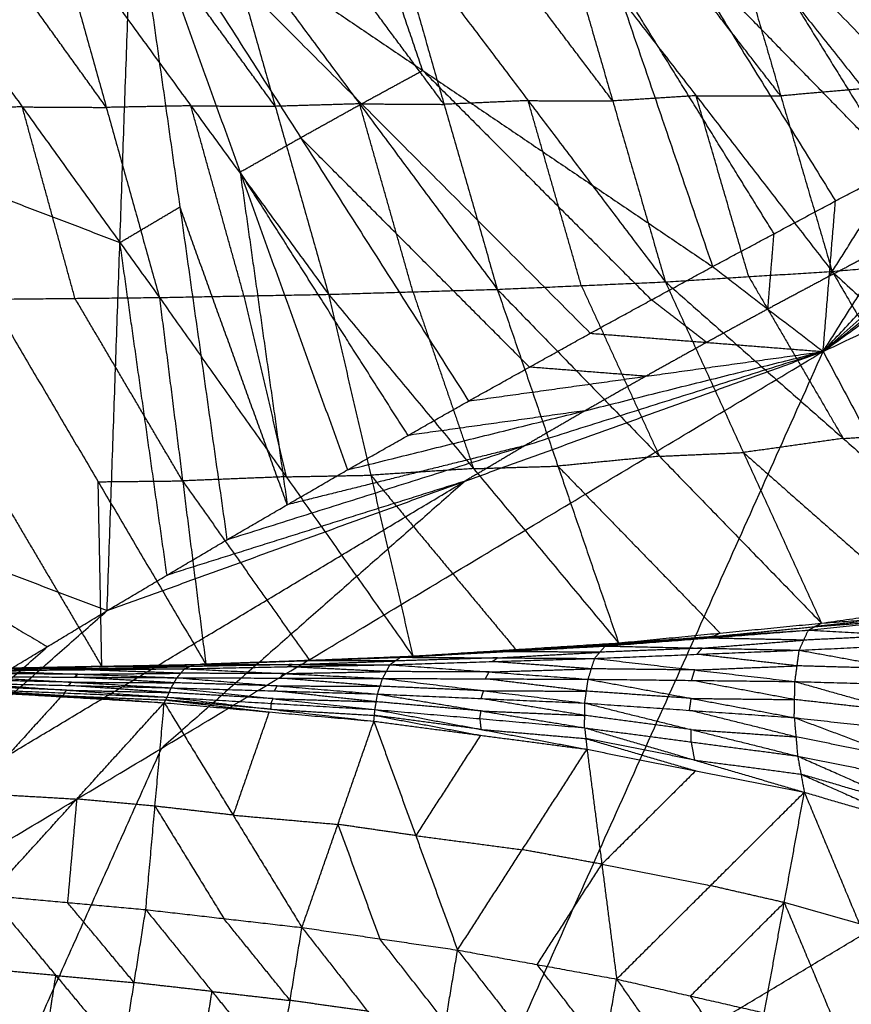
# Model space of a CAD drawing. Header units: millimetres. Extents: x -106 to 110, y -96 to 120.
# Tile 395 of 656: x -50.4 to -45.12, y 95.95 to 102.21. Entities that reach past the tile are written whole.
import ezdxf

# ---------------------------------------------------------------- set-up
doc = ezdxf.new("R2010")
doc.units = ezdxf.units.MM
doc.header["$MEASUREMENT"] = 0
doc.layers.add('Default', color=7, linetype='Continuous', true_color=0x000000)

msp = doc.modelspace()

# ---------------------------------------------------------------- linework, layer by layer
at = {"layer": 'Default'}
for points in [[(-47.2765, 104.3823, 13.9675), (-46.637, 102.5107, 13.1959), (-45.9974, 100.6391, 12.4242)], [(-47.2765, 104.3823, 13.9675), (-46.2463, 102.7191, 13.1959), (-45.2162, 101.0559, 12.4242)], [(-47.2765, 104.3823, 13.9675), (-45.8539, 102.9241, 13.1959), (-44.4313, 101.4658, 12.4242)], [(-47.2765, 104.3823, 13.9675), (-45.4597, 103.1256, 13.1959), (-43.6429, 101.8688, 12.4242)], [(-45.2947, 100.0992, 12.0172), (-40.8615, 102.196, 12.0172), (-36.4282, 104.2928, 12.0172)], [(-47.8406, 101.8852, 13.2065), (-48.1604, 102.821, 13.5924), (-48.4802, 103.7569, 13.9782)], [(-54.9586, 101.3142, 13.8995), (-52.3212, 102.2228, 13.9442), (-49.6838, 103.1314, 13.9888)], [(-54.1772, 100.0998, 13.9099), (-51.9305, 101.6156, 13.9494), (-49.6838, 103.1314, 13.9888)], [(-54.1772, 100.0998, 13.9099), (-51.9305, 101.6156, 13.9494), (-49.6838, 103.1314, 13.9888)], [(-49.847, 98.453, 12.4242), (-49.7654, 100.7922, 13.2065), (-49.6838, 103.1314, 13.9888)], [(-49.6838, 103.1314, 13.9888), (-49.3843, 101.0175, 13.2065), (-49.0848, 98.9037, 12.4242)], [(-49.6838, 103.1314, 13.9888), (-49.0013, 101.2395, 13.2065), (-48.3187, 99.3477, 12.4242)], [(-49.6838, 103.1314, 13.9888), (-48.6163, 101.4582, 13.2065), (-47.5487, 99.7849, 12.4242)], [(-49.6838, 103.1314, 13.9888), (-48.2294, 101.6734, 13.2065), (-46.775, 100.2154, 12.4242)], [(-49.6838, 103.1314, 13.9888), (-47.8406, 101.8852, 13.2065), (-45.9974, 100.6391, 12.4242)], [(-45.4597, 103.1256, 13.1959), (-44.7484, 102.3964, 12.8101), (-44.0371, 101.6673, 12.4242)], [(-45.2947, 100.0992, 12.0172), (-43.2757, 101.5676, 12.2207), (-41.2567, 103.036, 12.4242)], [(-45.8539, 102.9241, 13.1959), (-45.3388, 102.0924, 12.8101), (-44.8238, 101.2608, 12.4242)], [(-51.2577, 102.8637, 9.4872), (-50.3859, 101.6532, 9.2508), (-49.5142, 100.4426, 9.0143)], [(-49.8518, 101.6502, 9.1086), (-50.2876, 102.2554, 9.2269), (-50.7235, 102.8607, 9.3451)], [(-50.1893, 102.8577, 9.203), (-49.8518, 101.6502, 9.1086), (-49.5142, 100.4426, 9.0143)], [(-50.1893, 102.8577, 9.203), (-49.3142, 101.6602, 8.9801), (-48.439, 100.4627, 8.7571)], [(-48.7781, 101.657, 8.8481), (-49.2157, 102.2557, 8.9595), (-49.6533, 102.8545, 9.071)], [(-49.1172, 102.8512, 8.939), (-48.7781, 101.657, 8.8481), (-48.439, 100.4627, 8.7571)], [(-49.1172, 102.8512, 8.939), (-48.2416, 101.6728, 8.7316), (-47.3661, 100.4944, 8.5241)], [(-47.7043, 101.6696, 8.6111), (-48.142, 102.2588, 8.7148), (-48.5798, 102.848, 8.8185)], [(-48.0424, 102.8447, 8.6981), (-47.7043, 101.6696, 8.6111), (-47.3661, 100.4944, 8.5241)], [(-48.0424, 102.8447, 8.6981), (-47.1701, 101.6933, 8.508), (-46.2978, 100.5418, 8.318)], [(-46.6323, 101.691, 8.4002), (-47.0685, 102.2667, 8.4953), (-47.5046, 102.8424, 8.5903)], [(-46.9669, 102.8401, 8.4825), (-46.6323, 101.691, 8.4002), (-46.2978, 100.5418, 8.318)], [(-46.9669, 102.8401, 8.4825), (-46.1022, 101.7243, 8.3114), (-45.2375, 100.6084, 8.1404)], [(-45.5639, 101.7233, 8.2164), (-45.9962, 102.2812, 8.3019), (-46.4286, 102.8391, 8.3875)], [(-44.5027, 101.7706, 8.0614), (-44.9284, 102.3053, 8.1362), (-45.354, 102.8399, 8.211)], [(-45.8903, 102.8382, 8.2924), (-45.5639, 101.7233, 8.2164), (-45.2375, 100.6084, 8.1404)], [(-45.8903, 102.8382, 8.2924), (-45.0389, 101.7689, 8.1429), (-44.1875, 100.6996, 7.9934)], [(-44.8238, 101.2608, 12.4242), (-45.535, 101.99, 12.8101), (-46.2463, 102.7191, 13.1959)], [(-45.2947, 100.0992, 12.0172), (-43.6751, 101.3766, 12.2207), (-42.0555, 102.654, 12.4242)], [(-45.6068, 100.8475, 12.4242), (-46.1219, 101.6791, 12.8101), (-46.637, 102.5107, 13.1959)], [(-45.2947, 100.0992, 12.0172), (-44.0728, 101.182, 12.2207), (-42.8509, 102.2649, 12.4242)], [(-48.2294, 101.6734, 13.2065), (-48.035, 101.7793, 13.2065), (-47.8406, 101.8852, 13.2065)], [(-47.8406, 101.8852, 13.2065), (-47.1134, 101.1562, 12.8154), (-46.3862, 100.4272, 12.4242)], [(-45.2947, 100.0992, 12.0172), (-44.4688, 100.984, 12.2207), (-43.6429, 101.8688, 12.4242)], [(-46.1022, 101.7243, 8.3114), (-46.3673, 101.7076, 8.3558), (-46.6323, 101.691, 8.4002)], [(-45.7677, 100.5751, 8.2292), (-45.9349, 101.1497, 8.2703), (-46.1022, 101.7243, 8.3114)], [(-46.1022, 101.7243, 8.3114), (-45.833, 101.7238, 8.2639), (-45.5639, 101.7233, 8.2164)], [(-45.0389, 101.7689, 8.1429), (-45.3014, 101.7461, 8.1797), (-45.5639, 101.7233, 8.2164)], [(-50.3859, 101.6532, 9.2508), (-50.6544, 101.6504, 9.3203), (-50.9228, 101.6476, 9.3899)], [(-50.0511, 100.4371, 9.1534), (-50.2185, 101.0451, 9.2021), (-50.3859, 101.6532, 9.2508)], [(-50.3859, 101.6532, 9.2508), (-50.1189, 101.6517, 9.1797), (-49.8518, 101.6502, 9.1086)], [(-49.3142, 101.6602, 8.9801), (-49.583, 101.6552, 9.0443), (-49.8518, 101.6502, 9.1086)], [(-48.9766, 100.4527, 8.8857), (-49.1454, 101.0564, 8.9329), (-49.3142, 101.6602, 8.9801)], [(-49.3142, 101.6602, 8.9801), (-49.0461, 101.6586, 8.9141), (-48.7781, 101.657, 8.8481)], [(-48.2416, 101.6728, 8.7316), (-48.5099, 101.6649, 8.7898), (-48.7781, 101.657, 8.8481)], [(-48.6163, 101.4582, 13.2065), (-48.4228, 101.5658, 13.2065), (-48.2294, 101.6734, 13.2065)], [(-47.9026, 100.4786, 8.6406), (-48.0721, 101.0757, 8.6861), (-48.2416, 101.6728, 8.7316)], [(-48.2416, 101.6728, 8.7316), (-47.9729, 101.6712, 8.6713), (-47.7043, 101.6696, 8.6111)], [(-47.1701, 101.6933, 8.508), (-47.4372, 101.6814, 8.5596), (-47.7043, 101.6696, 8.6111)], [(-46.832, 100.5181, 8.4211), (-47.0011, 101.1057, 8.4645), (-47.1701, 101.6933, 8.508)], [(-47.1701, 101.6933, 8.508), (-46.9012, 101.6921, 8.4541), (-46.6323, 101.691, 8.4002)], [(-51.9305, 101.6156, 13.9494), (-50.848, 101.2039, 13.578), (-49.7654, 100.7922, 13.2065)], [(-45.2947, 100.0992, 12.0172), (-44.863, 100.7825, 12.2207), (-44.4313, 101.4658, 12.4242)], [(-45.2162, 101.0559, 12.4242), (-44.8238, 101.2608, 12.4242), (-44.4313, 101.4658, 12.4242)], [(-45.2162, 101.0559, 12.4242), (-44.8238, 101.2608, 12.4242), (-44.4313, 101.4658, 12.4242)], [(-49.0013, 101.2395, 13.2065), (-48.8088, 101.3489, 13.2065), (-48.6163, 101.4582, 13.2065)], [(-47.1619, 100.0002, 12.4242), (-47.8891, 100.7292, 12.8154), (-48.6163, 101.4582, 13.2065)], [(-47.9337, 99.5663, 12.4242), (-48.4675, 100.4029, 12.8154), (-49.0013, 101.2395, 13.2065)], [(-49.0013, 101.2395, 13.2065), (-48.8515, 100.1826, 12.8154), (-48.7018, 99.1257, 12.4242)], [(-45.2555, 100.5775, 12.2207), (-45.0396, 100.9192, 12.3225), (-44.8238, 101.2608, 12.4242)], [(-45.9974, 100.6391, 12.4242), (-45.6068, 100.8475, 12.4242), (-45.2162, 101.0559, 12.4242)], [(-45.9974, 100.6391, 12.4242), (-45.6068, 100.8475, 12.4242), (-45.2162, 101.0559, 12.4242)], [(-45.2947, 100.0992, 12.0172), (-45.2555, 100.5775, 12.2207), (-45.2162, 101.0559, 12.4242)], [(-49.7654, 100.7922, 13.2065), (-49.5749, 100.9049, 13.2065), (-49.3843, 101.0175, 13.2065)], [(-48.7018, 99.1257, 12.4242), (-49.043, 100.0716, 12.8154), (-49.3843, 101.0175, 13.2065)], [(-45.6461, 100.3691, 12.2207), (-45.6264, 100.6083, 12.3225), (-45.6068, 100.8475, 12.4242)], [(-49.4659, 98.6783, 12.4242), (-49.6157, 99.7352, 12.8154), (-49.7654, 100.7922, 13.2065)], [(-44.863, 100.7825, 12.2207), (-45.0592, 100.68, 12.2207), (-45.2555, 100.5775, 12.2207)], [(-45.2375, 100.6084, 8.1404), (-44.7125, 100.654, 8.0669), (-44.1875, 100.6996, 7.9934)], [(-46.775, 100.2154, 12.4242), (-46.3862, 100.4272, 12.4242), (-45.9974, 100.6391, 12.4242)], [(-46.775, 100.2154, 12.4242), (-46.3862, 100.4272, 12.4242), (-45.9974, 100.6391, 12.4242)], [(-46.2978, 100.5418, 8.318), (-45.7677, 100.5751, 8.2292), (-45.2375, 100.6084, 8.1404)], [(-45.9974, 100.6391, 12.4242), (-45.6461, 100.3691, 12.2207), (-45.2947, 100.0992, 12.0172)], [(-45.2375, 100.6084, 8.1404), (-44.6367, 99.5804, 8.2913), (-44.036, 98.5523, 8.4423)], [(-45.2375, 100.6084, 8.1404), (-44.2066, 99.6611, 8.2288), (-43.1756, 98.7138, 8.3171)], [(-47.3661, 100.4944, 8.5241), (-46.832, 100.5181, 8.4211), (-46.2978, 100.5418, 8.318)], [(-46.2978, 100.5418, 8.318), (-45.8015, 99.4576, 8.4897), (-45.3051, 98.3735, 8.6614)], [(-46.2978, 100.5418, 8.318), (-45.1669, 99.5471, 8.3801), (-44.036, 98.5523, 8.4423)], [(-45.7677, 100.5751, 8.2292), (-45.4673, 100.0611, 8.3047), (-45.1669, 99.5471, 8.3801)], [(-45.2555, 100.5775, 12.2207), (-45.4508, 100.4733, 12.2207), (-45.6461, 100.3691, 12.2207)], [(-49.5142, 100.4426, 9.0143), (-48.9766, 100.4527, 8.8857), (-48.439, 100.4627, 8.7571)], [(-48.439, 100.4627, 8.7571), (-47.9026, 100.4786, 8.6406), (-47.3661, 100.4944, 8.5241)], [(-48.439, 100.4627, 8.7571), (-48.1708, 99.3135, 8.9861), (-47.9027, 98.1644, 9.215)], [(-48.439, 100.4627, 8.7571), (-47.5171, 99.3554, 8.8387), (-46.5952, 98.248, 8.9204)], [(-47.9026, 100.4786, 8.6406), (-47.7098, 99.917, 8.7397), (-47.5171, 99.3554, 8.8387)], [(-47.3661, 100.4944, 8.5241), (-46.9807, 99.3712, 8.7223), (-46.5952, 98.248, 8.9204)], [(-47.3661, 100.4944, 8.5241), (-46.3356, 99.4339, 8.5927), (-45.3051, 98.3735, 8.6614)], [(-46.832, 100.5181, 8.4211), (-46.5838, 99.976, 8.5069), (-46.3356, 99.4339, 8.5927)], [(-50.5879, 100.4315, 9.2925), (-50.0511, 100.4371, 9.1534), (-49.5142, 100.4426, 9.0143)], [(-50.5879, 100.4315, 9.2925), (-49.9035, 99.2719, 9.4163), (-49.219, 98.1123, 9.54)], [(-49.3666, 99.2775, 9.2772), (-49.7088, 99.8573, 9.2153), (-50.0511, 100.4371, 9.1534)], [(-49.5142, 100.4426, 9.0143), (-49.3666, 99.2775, 9.2772), (-49.219, 98.1123, 9.54)], [(-49.5142, 100.4426, 9.0143), (-48.7084, 99.3035, 9.1146), (-47.9027, 98.1644, 9.215)], [(-48.9766, 100.4527, 8.8857), (-48.8425, 99.8781, 9.0002), (-48.7084, 99.3035, 9.1146)], [(-46.0348, 100.1573, 12.2207), (-46.2105, 100.2923, 12.3225), (-46.3862, 100.4272, 12.4242)], [(-45.6461, 100.3691, 12.2207), (-45.8405, 100.2632, 12.2207), (-46.0348, 100.1573, 12.2207)], [(-47.5487, 99.7849, 12.4242), (-47.1619, 100.0002, 12.4242), (-46.775, 100.2154, 12.4242)], [(-47.5487, 99.7849, 12.4242), (-47.1619, 100.0002, 12.4242), (-46.775, 100.2154, 12.4242)], [(-46.775, 100.2154, 12.4242), (-46.0348, 100.1573, 12.2207), (-45.2947, 100.0992, 12.0172)], [(-46.0348, 100.1573, 12.2207), (-46.2283, 100.0497, 12.2207), (-46.4217, 99.9421, 12.2207)], [(-54.1772, 100.0998, 13.9099), (-52.0121, 99.2764, 13.1671), (-49.847, 98.453, 12.4242)], [(-53.7075, 95.0568, 12.0172), (-49.5011, 97.578, 12.0172), (-45.2947, 100.0992, 12.0172)], [(-50.0287, 89.5512, 9.1165), (-47.6617, 94.8252, 10.5669), (-45.2947, 100.0992, 12.0172)], [(-49.847, 98.453, 12.4242), (-47.5709, 99.2761, 12.2207), (-45.2947, 100.0992, 12.0172)], [(-49.0848, 98.9037, 12.4242), (-47.1898, 99.5014, 12.2207), (-45.2947, 100.0992, 12.0172)], [(-48.3187, 99.3477, 12.4242), (-46.8067, 99.7235, 12.2207), (-45.2947, 100.0992, 12.0172)], [(-47.5487, 99.7849, 12.4242), (-46.4217, 99.9421, 12.2207), (-45.2947, 100.0992, 12.0172)], [(-45.2947, 100.0992, 12.0172), (-43.734, 97.1794, 10.5669), (-42.1733, 94.2595, 9.1165)], [(-46.4217, 99.9421, 12.2207), (-46.7918, 99.9711, 12.3225), (-47.1619, 100.0002, 12.4242)], [(-46.4217, 99.9421, 12.2207), (-46.6142, 99.8328, 12.2207), (-46.8067, 99.7235, 12.2207)], [(-48.3187, 99.3477, 12.4242), (-47.9337, 99.5663, 12.4242), (-47.5487, 99.7849, 12.4242)], [(-48.3187, 99.3477, 12.4242), (-47.9337, 99.5663, 12.4242), (-47.5487, 99.7849, 12.4242)], [(-46.8067, 99.7235, 12.2207), (-47.3702, 99.6449, 12.3225), (-47.9337, 99.5663, 12.4242)], [(-46.8067, 99.7235, 12.2207), (-46.9982, 99.6125, 12.2207), (-47.1898, 99.5014, 12.2207)], [(-45.1669, 99.5471, 8.3801), (-45.4842, 99.5023, 8.4349), (-45.8015, 99.4576, 8.4897)], [(-45.1669, 99.5471, 8.3801), (-44.9018, 99.5637, 8.3357), (-44.6367, 99.5804, 8.2913)], [(-47.1898, 99.5014, 12.2207), (-47.9458, 99.3136, 12.3225), (-48.7018, 99.1257, 12.4242)], [(-47.1898, 99.5014, 12.2207), (-47.3803, 99.3888, 12.2207), (-47.5709, 99.2761, 12.2207)], [(-46.3356, 99.4339, 8.5927), (-46.6581, 99.4026, 8.6575), (-46.9807, 99.3712, 8.7223)], [(-46.3356, 99.4339, 8.5927), (-46.0686, 99.4458, 8.5412), (-45.8015, 99.4576, 8.4897)], [(-45.8015, 99.4576, 8.4897), (-45.236, 98.9603, 8.5207), (-44.6706, 98.4629, 8.5518)], [(-49.0848, 98.9037, 12.4242), (-48.7018, 99.1257, 12.4242), (-48.3187, 99.3477, 12.4242)], [(-49.0848, 98.9037, 12.4242), (-48.7018, 99.1257, 12.4242), (-48.3187, 99.3477, 12.4242)], [(-47.5171, 99.3554, 8.8387), (-47.844, 99.3345, 8.9124), (-48.1708, 99.3135, 8.9861)], [(-47.5171, 99.3554, 8.8387), (-47.2489, 99.3633, 8.7805), (-46.9807, 99.3712, 8.7223)], [(-46.9807, 99.3712, 8.7223), (-46.4654, 98.841, 8.7566), (-45.9502, 98.3107, 8.7909)], [(-52.0121, 99.2764, 13.1671), (-51.1191, 98.7503, 12.7957), (-50.2261, 98.2243, 12.4242)], [(-51.7772, 96.7549, 12.2207), (-49.674, 98.0155, 12.2207), (-47.5709, 99.2761, 12.2207)], [(-49.9035, 99.2719, 9.4163), (-49.635, 99.2747, 9.3467), (-49.3666, 99.2775, 9.2772)], [(-47.5709, 99.2761, 12.2207), (-48.536, 98.4271, 12.1189), (-49.5011, 97.578, 12.0172)], [(-47.5709, 99.2761, 12.2207), (-48.5184, 98.9772, 12.3225), (-49.4659, 98.6783, 12.4242)], [(-48.7084, 99.3035, 9.1146), (-49.0375, 99.2905, 9.1959), (-49.3666, 99.2775, 9.2772)], [(-49.3666, 99.2775, 9.2772), (-48.9637, 98.7079, 9.3273), (-48.5608, 98.1383, 9.3775)], [(-48.7084, 99.3035, 9.1146), (-48.4396, 99.3085, 9.0504), (-48.1708, 99.3135, 8.9861)], [(-48.1708, 99.3135, 8.9861), (-47.7099, 98.7599, 9.0269), (-47.2489, 98.2062, 9.0677)], [(-50.5649, 99.2579, 9.5926), (-50.2227, 98.6781, 9.6545), (-49.8804, 98.0983, 9.7164)], [(-49.8804, 98.0983, 9.7164), (-49.8919, 98.6851, 9.5663), (-49.9035, 99.2719, 9.4163)], [(-49.847, 98.453, 12.4242), (-49.4659, 98.6783, 12.4242), (-49.0848, 98.9037, 12.4242)], [(-49.847, 98.453, 12.4242), (-49.4659, 98.6783, 12.4242), (-49.0848, 98.9037, 12.4242)], [(-45.3051, 98.3735, 8.6614), (-44.6706, 98.4629, 8.5518), (-44.036, 98.5523, 8.4423)], [(-45.3885, 98.3294, 8.413), (-44.7473, 98.3976, 8.2387), (-44.1061, 98.4658, 8.0644)], [(-45.3051, 98.3735, 8.6614), (-44.7056, 98.4196, 8.3629), (-44.1061, 98.4658, 8.0644)], [(-53.7075, 95.0568, 12.0172), (-51.7772, 96.7549, 12.2207), (-49.847, 98.453, 12.4242)], [(-50.6052, 97.9956, 12.4242), (-50.2261, 98.2243, 12.4242), (-49.847, 98.453, 12.4242)], [(-50.6052, 97.9956, 12.4242), (-50.2261, 98.2243, 12.4242), (-49.847, 98.453, 12.4242)], [(-44.7056, 98.4196, 8.3629), (-45.0262, 98.3855, 8.45), (-45.3468, 98.3514, 8.5372)], [(-45.3468, 98.3514, 8.5372), (-45.0471, 98.3745, 8.3879), (-44.7473, 98.3976, 8.2387)], [(-46.5952, 98.248, 8.9204), (-45.9502, 98.3107, 8.7909), (-45.3051, 98.3735, 8.6614)], [(-45.9919, 98.2887, 8.6667), (-45.6693, 98.3201, 8.6019), (-45.3468, 98.3514, 8.5372)], [(-45.3885, 98.3294, 8.413), (-45.3468, 98.3514, 8.5372), (-45.3051, 98.3735, 8.6614)], [(-46.6807, 98.228, 8.7711), (-46.0346, 98.2787, 8.5921), (-45.3885, 98.3294, 8.413)], [(-45.9919, 98.2887, 8.6667), (-46.3149, 98.2634, 8.7562), (-46.638, 98.238, 8.8458)], [(-46.638, 98.238, 8.8458), (-46.3363, 98.2583, 8.7189), (-46.0346, 98.2787, 8.5921)], [(-46.5952, 98.248, 8.9204), (-45.9919, 98.2887, 8.6667), (-45.3885, 98.3294, 8.413)], [(-45.4176, 98.2656, 8.3133), (-45.7261, 98.2722, 8.4527), (-46.0346, 98.2787, 8.5921)], [(-45.9502, 98.3107, 8.7909), (-45.971, 98.2997, 8.7288), (-45.9919, 98.2887, 8.6667)], [(-45.4467, 98.2019, 8.2135), (-45.4176, 98.2656, 8.3133), (-45.3885, 98.3294, 8.413)], [(-44.767, 98.2963, 8.0916), (-45.0923, 98.281, 8.2024), (-45.4176, 98.2656, 8.3133)], [(-45.3885, 98.3294, 8.413), (-44.767, 98.2963, 8.0916), (-44.1455, 98.2633, 7.7703)], [(-52.1563, 96.5262, 12.2207), (-51.1912, 97.3752, 12.3225), (-50.2261, 98.2243, 12.4242)], [(-47.9816, 98.1568, 9.1367), (-47.3311, 98.1924, 8.9539), (-46.6807, 98.228, 8.7711)], [(-47.9027, 98.1644, 9.215), (-47.2489, 98.2062, 9.0677), (-46.5952, 98.248, 8.9204)], [(-47.9027, 98.1644, 9.215), (-47.2917, 98.1962, 8.9931), (-46.6807, 98.228, 8.7711)], [(-47.2917, 98.1962, 8.9931), (-46.9648, 98.2171, 8.9194), (-46.638, 98.238, 8.8458)], [(-46.7474, 98.1495, 8.6435), (-46.7141, 98.1887, 8.7073), (-46.6807, 98.228, 8.7711)], [(-46.0637, 98.2149, 8.4923), (-46.3889, 98.2018, 8.5998), (-46.7141, 98.1887, 8.7073)], [(-46.6807, 98.228, 8.7711), (-46.638, 98.238, 8.8458), (-46.5952, 98.248, 8.9204)], [(-46.6807, 98.228, 8.7711), (-46.0637, 98.2149, 8.4923), (-45.4467, 98.2019, 8.2135)], [(-46.0971, 98.1757, 8.4285), (-46.0804, 98.1953, 8.4604), (-46.0637, 98.2149, 8.4923)], [(-46.0637, 98.2149, 8.4923), (-45.7406, 98.2403, 8.4028), (-45.4176, 98.2656, 8.3133)], [(-45.4467, 98.2019, 8.2135), (-44.7961, 98.2326, 7.9919), (-44.1455, 98.2633, 7.7703)], [(-49.2904, 98.1112, 9.5093), (-48.636, 98.134, 9.323), (-47.9816, 98.1568, 9.1367)], [(-49.219, 98.1123, 9.54), (-48.5608, 98.1383, 9.3775), (-47.9027, 98.1644, 9.215)], [(-49.219, 98.1123, 9.54), (-48.6003, 98.1346, 9.3384), (-47.9816, 98.1568, 9.1367)], [(-48.6003, 98.1346, 9.3384), (-48.2712, 98.1476, 9.2571), (-47.9421, 98.1606, 9.1759)], [(-48.0483, 98.1096, 9.0604), (-48.0149, 98.1332, 9.0986), (-47.9816, 98.1568, 9.1367)], [(-48.0483, 98.1096, 9.0604), (-47.3979, 98.1296, 8.8519), (-46.7474, 98.1495, 8.6435)], [(-47.3645, 98.1532, 8.8901), (-47.6897, 98.1432, 8.9943), (-48.0149, 98.1332, 9.0986)], [(-47.9816, 98.1568, 9.1367), (-47.9421, 98.1606, 9.1759), (-47.9027, 98.1644, 9.215)], [(-47.9816, 98.1568, 9.1367), (-47.3645, 98.1532, 8.8901), (-46.7474, 98.1495, 8.6435)], [(-47.2917, 98.1962, 8.9931), (-47.6169, 98.1784, 9.0845), (-47.9421, 98.1606, 9.1759)], [(-47.9421, 98.1606, 9.1759), (-47.6366, 98.1765, 9.0649), (-47.3311, 98.1924, 8.9539)], [(-47.3979, 98.1296, 8.8519), (-47.3812, 98.1414, 8.871), (-47.3645, 98.1532, 8.8901)], [(-47.3645, 98.1532, 8.8901), (-47.0393, 98.171, 8.7987), (-46.7141, 98.1887, 8.7073)], [(-46.7141, 98.1887, 8.7073), (-47.0226, 98.1906, 8.8306), (-47.3311, 98.1924, 8.9539)], [(-47.2489, 98.2062, 9.0677), (-47.2703, 98.2012, 9.0304), (-47.2917, 98.1962, 8.9931)], [(-46.7886, 98.0173, 8.5703), (-46.768, 98.0834, 8.6069), (-46.7474, 98.1495, 8.6435)], [(-46.7474, 98.1495, 8.6435), (-46.0971, 98.1757, 8.4285), (-45.4467, 98.2019, 8.2135)], [(-46.7474, 98.1495, 8.6435), (-46.1107, 98.0761, 8.37), (-45.4739, 98.0027, 8.0964)], [(-45.4603, 98.1023, 8.155), (-45.7787, 98.139, 8.2918), (-46.0971, 98.1757, 8.4285)], [(-45.4739, 98.0027, 8.0964), (-45.4603, 98.1023, 8.155), (-45.4467, 98.2019, 8.2135)], [(-45.4467, 98.2019, 8.2135), (-44.7984, 98.0837, 7.9033), (-44.15, 97.9655, 7.593)], [(-49.9791, 98.0852, 9.6787), (-50.306, 98.0821, 9.779), (-50.6329, 98.0791, 9.8794)], [(-50.604, 98.0864, 9.8894), (-49.9472, 98.0988, 9.6993), (-49.2904, 98.1112, 9.5093)], [(-50.604, 98.0864, 9.8894), (-49.9791, 98.0852, 9.6787), (-49.3542, 98.084, 9.468)], [(-50.573, 98.0853, 9.891), (-50.2601, 98.092, 9.7952), (-49.9472, 98.0988, 9.6993)], [(-49.9161, 98.0977, 9.701), (-50.2445, 98.0915, 9.796), (-50.573, 98.0853, 9.891)], [(-50.5419, 98.0842, 9.8927), (-49.8804, 98.0983, 9.7164), (-49.219, 98.1123, 9.54)], [(-50.5419, 98.0842, 9.8927), (-49.9161, 98.0977, 9.701), (-49.2904, 98.1112, 9.5093)], [(-50.008, 98.0779, 9.6686), (-49.9936, 98.0816, 9.6737), (-49.9791, 98.0852, 9.6787)], [(-49.9791, 98.0852, 9.6787), (-49.6507, 98.0914, 9.5836), (-49.3223, 98.0976, 9.4886)], [(-49.3223, 98.0976, 9.4886), (-49.6348, 98.0982, 9.594), (-49.9472, 98.0988, 9.6993)], [(-49.9161, 98.0977, 9.701), (-49.5854, 98.1047, 9.6128), (-49.2547, 98.1117, 9.5247)], [(-49.8804, 98.0983, 9.7164), (-49.8983, 98.098, 9.7087), (-49.9161, 98.0977, 9.701)], [(-49.3542, 98.084, 9.468), (-49.3223, 98.0976, 9.4886), (-49.2904, 98.1112, 9.5093)], [(-49.3542, 98.084, 9.468), (-48.7012, 98.0968, 9.2642), (-48.0483, 98.1096, 9.0604)], [(-48.6693, 98.1104, 9.2848), (-48.9958, 98.104, 9.3867), (-49.3223, 98.0976, 9.4886)], [(-49.2904, 98.1112, 9.5093), (-49.2547, 98.1117, 9.5247), (-49.219, 98.1123, 9.54)], [(-49.2904, 98.1112, 9.5093), (-48.6693, 98.1104, 9.2848), (-48.0483, 98.1096, 9.0604)], [(-48.6003, 98.1346, 9.3384), (-48.9275, 98.1231, 9.4315), (-49.2547, 98.1117, 9.5247)], [(-49.2547, 98.1117, 9.5247), (-48.9453, 98.1229, 9.4238), (-48.636, 98.134, 9.323)], [(-48.7012, 98.0968, 9.2642), (-48.6853, 98.1036, 9.2745), (-48.6693, 98.1104, 9.2848)], [(-48.0718, 98.066, 9.039), (-48.3865, 98.0814, 9.1516), (-48.7012, 98.0968, 9.2642)], [(-48.6693, 98.1104, 9.2848), (-48.3421, 98.1218, 9.1917), (-48.0149, 98.1332, 9.0986)], [(-48.0149, 98.1332, 9.0986), (-48.3255, 98.1336, 9.2108), (-48.636, 98.134, 9.323)], [(-48.5608, 98.1383, 9.3775), (-48.5806, 98.1364, 9.3579), (-48.6003, 98.1346, 9.3384)], [(-48.0954, 98.0223, 9.0176), (-48.0718, 98.066, 9.039), (-48.0483, 98.1096, 9.0604)], [(-48.0483, 98.1096, 9.0604), (-47.4184, 98.0635, 8.8153), (-46.7886, 98.0173, 8.5703)], [(-46.768, 98.0834, 8.6069), (-47.0829, 98.1065, 8.7294), (-47.3979, 98.1296, 8.8519)], [(-46.1107, 98.0761, 8.37), (-45.7855, 98.0892, 8.2625), (-45.4603, 98.1023, 8.155)], [(-44.7984, 98.0837, 7.9033), (-45.1293, 98.093, 8.0291), (-45.4603, 98.1023, 8.155)], [(-50.7077, 98.0343, 9.8592), (-50.0736, 97.9985, 9.65), (-49.4395, 97.9627, 9.4409)], [(-50.7077, 98.0343, 9.8592), (-50.0552, 98.0306, 9.6524), (-49.4027, 98.0268, 9.4455)], [(-50.0323, 98.0493, 9.6574), (-50.3585, 98.0512, 9.7608), (-50.6848, 98.0531, 9.8642)], [(-50.6618, 98.0718, 9.8693), (-50.008, 98.0779, 9.6686), (-49.3542, 98.084, 9.468)], [(-50.6618, 98.0718, 9.8693), (-50.0323, 98.0493, 9.6574), (-49.4027, 98.0268, 9.4455)], [(-50.0552, 98.0306, 9.6524), (-50.0437, 98.0399, 9.6549), (-50.0323, 98.0493, 9.6574)], [(-49.4211, 97.9948, 9.4432), (-49.7381, 98.0127, 9.5478), (-50.0552, 98.0306, 9.6524)], [(-50.0323, 98.0493, 9.6574), (-49.7054, 98.0524, 9.5571), (-49.3784, 98.0554, 9.4567)], [(-49.3784, 98.0554, 9.4567), (-49.6932, 98.0667, 9.5627), (-50.008, 98.0779, 9.6686)], [(-49.4395, 97.9627, 9.4409), (-49.4211, 97.9948, 9.4432), (-49.4027, 98.0268, 9.4455)], [(-49.4027, 98.0268, 9.4455), (-49.3784, 98.0554, 9.4567), (-49.3542, 98.084, 9.468)], [(-49.4027, 98.0268, 9.4455), (-48.7652, 97.9751, 9.225), (-48.1276, 97.9233, 9.0044)], [(-49.4027, 98.0268, 9.4455), (-48.749, 98.0246, 9.2316), (-48.0954, 98.0223, 9.0176)], [(-48.7248, 98.0532, 9.2428), (-49.0516, 98.0543, 9.3498), (-49.3784, 98.0554, 9.4567)], [(-49.3542, 98.084, 9.468), (-48.7248, 98.0532, 9.2428), (-48.0954, 98.0223, 9.0176)], [(-48.749, 98.0246, 9.2316), (-48.7369, 98.0389, 9.2372), (-48.7248, 98.0532, 9.2428)], [(-48.1115, 97.9728, 9.011), (-48.4303, 97.9987, 9.1213), (-48.749, 98.0246, 9.2316)], [(-48.7248, 98.0532, 9.2428), (-48.3983, 98.0596, 9.1409), (-48.0718, 98.066, 9.039)], [(-48.1276, 97.9233, 9.0044), (-48.1115, 97.9728, 9.011), (-48.0954, 98.0223, 9.0176)], [(-48.0954, 98.0223, 9.0176), (-47.4529, 97.9441, 8.7807), (-46.8104, 97.8658, 8.5437)], [(-48.0954, 98.0223, 9.0176), (-47.442, 98.0198, 8.7939), (-46.7886, 98.0173, 8.5703)], [(-47.4184, 98.0635, 8.8153), (-47.7451, 98.0647, 8.9272), (-48.0718, 98.066, 9.039)], [(-47.442, 98.0198, 8.7939), (-47.4302, 98.0416, 8.8046), (-47.4184, 98.0635, 8.8153)], [(-47.4184, 98.0635, 8.8153), (-47.0932, 98.0734, 8.7111), (-46.768, 98.0834, 8.6069)], [(-46.1107, 98.0761, 8.37), (-46.4393, 98.0797, 8.4884), (-46.768, 98.0834, 8.6069)], [(-46.1312, 98.01, 8.3333), (-46.121, 98.043, 8.3517), (-46.1107, 98.0761, 8.37)], [(-50.1043, 97.9479, 9.6615), (-50.4311, 97.9614, 9.7651), (-50.758, 97.9749, 9.8687)], [(-50.7442, 97.9927, 9.8597), (-50.1043, 97.9479, 9.6615), (-49.4644, 97.9031, 9.4633)], [(-50.7442, 97.9927, 9.8597), (-50.0919, 97.9777, 9.6503), (-49.4395, 97.9627, 9.4409)], [(-50.0736, 97.9985, 9.65), (-50.3998, 98.006, 9.7547), (-50.7259, 98.0135, 9.8594)], [(-50.0919, 97.9777, 9.6503), (-50.0827, 97.9881, 9.6501), (-50.0736, 97.9985, 9.65)], [(-49.4519, 97.9329, 9.4521), (-49.7719, 97.9553, 9.5512), (-50.0919, 97.9777, 9.6503)], [(-50.0736, 97.9985, 9.65), (-49.7473, 97.9967, 9.5466), (-49.4211, 97.9948, 9.4432)], [(-49.4644, 97.9031, 9.4633), (-49.4519, 97.9329, 9.4521), (-49.4395, 97.9627, 9.4409)], [(-49.4395, 97.9627, 9.4409), (-48.7918, 97.8939, 9.2372), (-48.144, 97.825, 9.0335)], [(-49.4395, 97.9627, 9.4409), (-48.7836, 97.943, 9.2226), (-48.1276, 97.9233, 9.0044)], [(-48.7652, 97.9751, 9.225), (-49.0931, 97.9849, 9.3341), (-49.4211, 97.9948, 9.4432)], [(-48.7836, 97.943, 9.2226), (-48.7744, 97.959, 9.2238), (-48.7652, 97.9751, 9.225)], [(-48.7652, 97.9751, 9.225), (-48.4383, 97.9739, 9.118), (-48.1115, 97.9728, 9.011)], [(-47.4529, 97.9441, 8.7807), (-47.7822, 97.9584, 8.8959), (-48.1115, 97.9728, 9.011)], [(-46.7995, 97.9415, 8.557), (-47.1207, 97.9807, 8.6755), (-47.442, 98.0198, 8.7939)], [(-46.8104, 97.8658, 8.5437), (-46.7995, 97.9415, 8.557), (-46.7886, 98.0173, 8.5703)], [(-46.7886, 98.0173, 8.5703), (-46.1334, 97.8954, 8.3097), (-45.4782, 97.7735, 8.0492)], [(-46.7886, 98.0173, 8.5703), (-46.1312, 98.01, 8.3333), (-45.4739, 98.0027, 8.0964)], [(-45.4761, 97.8881, 8.0728), (-45.8037, 97.949, 8.2031), (-46.1312, 98.01, 8.3333)], [(-45.4782, 97.7735, 8.0492), (-45.4761, 97.8881, 8.0728), (-45.4739, 98.0027, 8.0964)], [(-45.4739, 98.0027, 8.0964), (-44.812, 97.9841, 7.8447), (-44.15, 97.9655, 7.593)], [(-45.4739, 98.0027, 8.0964), (-44.8019, 97.8128, 7.8054), (-44.1299, 97.623, 7.5144)], [(-50.7966, 97.9447, 9.8983), (-50.1401, 97.9064, 9.6984), (-49.4837, 97.8681, 9.4985)], [(-50.7842, 97.9509, 9.888), (-50.4621, 97.9286, 9.7932), (-50.1401, 97.9064, 9.6984)], [(-50.1277, 97.9126, 9.6881), (-50.4559, 97.9317, 9.788), (-50.7842, 97.9509, 9.888)], [(-50.7717, 97.957, 9.8777), (-50.1277, 97.9126, 9.6881), (-49.4837, 97.8681, 9.4985)], [(-50.7717, 97.957, 9.8777), (-50.118, 97.9301, 9.6705), (-49.4644, 97.9031, 9.4633)], [(-50.1401, 97.9064, 9.6984), (-50.4183, 97.6003, 9.0998), (-50.6965, 97.2943, 8.5012)], [(-50.118, 97.9301, 9.6705), (-50.1229, 97.9213, 9.6793), (-50.1277, 97.9126, 9.6881)], [(-50.1277, 97.9126, 9.6881), (-49.8009, 97.8991, 9.5845), (-49.474, 97.8856, 9.4809)], [(-50.118, 97.9301, 9.6705), (-50.1112, 97.939, 9.666), (-50.1043, 97.9479, 9.6615)], [(-50.1043, 97.9479, 9.6615), (-49.7781, 97.9404, 9.5568), (-49.4519, 97.9329, 9.4521)], [(-49.4837, 97.8681, 9.4985), (-49.474, 97.8856, 9.4809), (-49.4644, 97.9031, 9.4633)], [(-49.4644, 97.9031, 9.4633), (-48.8075, 97.8268, 9.2776), (-48.1507, 97.7506, 9.0919)], [(-49.4644, 97.9031, 9.4633), (-48.8042, 97.8641, 9.2484), (-48.144, 97.825, 9.0335)], [(-48.7918, 97.8939, 9.2372), (-49.1219, 97.9134, 9.3446), (-49.4519, 97.9329, 9.4521)], [(-48.1358, 97.8742, 9.0189), (-48.4597, 97.9086, 9.1208), (-48.7836, 97.943, 9.2226)], [(-48.144, 97.825, 9.0335), (-48.1358, 97.8742, 9.0189), (-48.1276, 97.9233, 9.0044)], [(-48.1276, 97.9233, 9.0044), (-47.4693, 97.816, 8.7926), (-46.8109, 97.7087, 8.5808)], [(-48.1276, 97.9233, 9.0044), (-47.469, 97.8946, 8.7741), (-46.8104, 97.8658, 8.5437)], [(-47.469, 97.8946, 8.7741), (-47.4609, 97.9193, 8.7774), (-47.4529, 97.9441, 8.7807)], [(-47.4529, 97.9441, 8.7807), (-47.1262, 97.9428, 8.6688), (-46.7995, 97.9415, 8.557)], [(-46.1334, 97.8954, 8.3097), (-46.4664, 97.9185, 8.4334), (-46.7995, 97.9415, 8.557)], [(-50.5964, 96.6438, 7.1042), (-50.0401, 97.256, 8.3013), (-49.4837, 97.8681, 9.4985)], [(-49.601, 96.5537, 6.84), (-49.5424, 97.2109, 8.1693), (-49.4837, 97.8681, 9.4985)], [(-49.4837, 97.8681, 9.4985), (-49.0459, 97.154, 8.0422), (-48.6081, 96.4399, 6.5859)], [(-49.4837, 97.8681, 9.4985), (-48.8172, 97.8093, 9.2952), (-48.1507, 97.7506, 9.0919)], [(-49.474, 97.8856, 9.4809), (-49.1456, 97.8475, 9.3881), (-48.8172, 97.8093, 9.2952)], [(-48.8075, 97.8268, 9.2776), (-49.1408, 97.8562, 9.3793), (-49.474, 97.8856, 9.4809)], [(-48.8042, 97.8641, 9.2484), (-48.8059, 97.8455, 9.263), (-48.8075, 97.8268, 9.2776)], [(-48.8042, 97.8641, 9.2484), (-48.798, 97.879, 9.2428), (-48.7918, 97.8939, 9.2372)], [(-48.7918, 97.8939, 9.2372), (-48.4638, 97.884, 9.1281), (-48.1358, 97.8742, 9.0189)], [(-47.4693, 97.816, 8.7926), (-47.8025, 97.8451, 8.9058), (-48.1358, 97.8742, 9.0189)], [(-46.8106, 97.7873, 8.5623), (-47.1398, 97.8409, 8.6682), (-47.469, 97.8946, 8.7741)], [(-46.8109, 97.7087, 8.5808), (-46.8106, 97.7873, 8.5623), (-46.8104, 97.8658, 8.5437)], [(-46.8104, 97.8658, 8.5437), (-46.1443, 97.8197, 8.2965), (-45.4782, 97.7735, 8.0492)], [(-46.8104, 97.8658, 8.5437), (-46.1336, 97.6975, 8.3188), (-45.4568, 97.5291, 8.0938)], [(-46.1443, 97.8197, 8.2965), (-46.1388, 97.8575, 8.3031), (-46.1334, 97.8954, 8.3097)], [(-46.1334, 97.8954, 8.3097), (-45.8047, 97.8917, 8.1913), (-45.4761, 97.8881, 8.0728)], [(-44.8019, 97.8128, 7.8054), (-45.139, 97.8505, 7.9391), (-45.4761, 97.8881, 8.0728)], [(-48.8172, 97.8093, 9.2952), (-48.9315, 97.4817, 8.6687), (-49.0459, 97.154, 8.0422)], [(-48.8075, 97.8268, 9.2776), (-48.4774, 97.8073, 9.1702), (-48.1473, 97.7878, 9.0627)], [(-48.1507, 97.7506, 9.0919), (-48.1473, 97.7878, 9.0627), (-48.144, 97.825, 9.0335)], [(-48.1473, 97.7878, 9.0627), (-47.8103, 97.7246, 8.9722), (-47.4732, 97.6613, 8.8817)], [(-47.4699, 97.6986, 8.8525), (-47.8086, 97.7432, 8.9576), (-48.1473, 97.7878, 9.0627)], [(-48.144, 97.825, 9.0335), (-47.4775, 97.7669, 8.8071), (-46.8109, 97.7087, 8.5808)], [(-48.144, 97.825, 9.0335), (-47.4699, 97.6986, 8.8525), (-46.7958, 97.5721, 8.6715)], [(-47.4775, 97.7669, 8.8071), (-47.4734, 97.7914, 8.7999), (-47.4693, 97.816, 8.7926)], [(-47.4693, 97.816, 8.7926), (-47.14, 97.8016, 8.6774), (-46.8106, 97.7873, 8.5623)], [(-46.1336, 97.6975, 8.3188), (-46.4721, 97.7424, 8.4405), (-46.8106, 97.7873, 8.5623)], [(-45.4675, 97.6513, 8.0715), (-45.8059, 97.7355, 8.184), (-46.1443, 97.8197, 8.2965)], [(-45.4782, 97.7735, 8.0492), (-45.4675, 97.6513, 8.0715), (-45.4568, 97.5291, 8.0938)], [(-45.4782, 97.7735, 8.0492), (-44.804, 97.6982, 7.7818), (-44.1299, 97.623, 7.5144)], [(-45.4782, 97.7735, 8.0492), (-44.7797, 97.5128, 7.8059), (-44.0812, 97.252, 7.5627)], [(-48.6081, 96.4399, 6.5859), (-48.3794, 97.0952, 7.8389), (-48.1507, 97.7506, 9.0919)], [(-48.1507, 97.7506, 9.0919), (-47.8847, 97.0237, 7.7161), (-47.6187, 96.2968, 6.3403)], [(-48.1507, 97.7506, 9.0919), (-47.4732, 97.6613, 8.8817), (-46.7958, 97.5721, 8.6715)], [(-47.4775, 97.7669, 8.8071), (-47.4737, 97.7327, 8.8298), (-47.4699, 97.6986, 8.8525)], [(-47.4732, 97.6613, 8.8817), (-47.679, 97.3425, 8.2989), (-47.8847, 97.0237, 7.7161)], [(-47.4699, 97.6986, 8.8525), (-47.1366, 97.6695, 8.7393), (-46.8033, 97.6404, 8.6262)], [(-46.8109, 97.7087, 8.5808), (-46.8033, 97.6404, 8.6262), (-46.7958, 97.5721, 8.6715)], [(-46.8109, 97.7087, 8.5808), (-46.1339, 97.6189, 8.3373), (-45.4568, 97.5291, 8.0938)], [(-46.8109, 97.7087, 8.5808), (-46.1126, 97.504, 8.4029), (-45.4143, 97.2993, 8.225)], [(-46.1339, 97.6189, 8.3373), (-46.1337, 97.6582, 8.328), (-46.1336, 97.6975, 8.3188)], [(-46.1336, 97.6975, 8.3188), (-45.8006, 97.6744, 8.1951), (-45.4675, 97.6513, 8.0715)], [(-44.7797, 97.5128, 7.8059), (-45.1236, 97.582, 7.9387), (-45.4675, 97.6513, 8.0715)], [(-46.8033, 97.6404, 8.6262), (-46.4542, 97.5381, 8.5372), (-46.105, 97.4357, 8.4483)], [(-46.1126, 97.504, 8.4029), (-46.458, 97.5722, 8.5145), (-46.8033, 97.6404, 8.6262)], [(-46.1339, 97.6189, 8.3373), (-46.1232, 97.5615, 8.3701), (-46.1126, 97.504, 8.4029)], [(-51.8681, 92.304, 10.5669), (-50.6846, 94.941, 11.292), (-49.5011, 97.578, 12.0172)], [(-47.6187, 96.2968, 6.3403), (-47.2072, 96.9345, 7.5059), (-46.7958, 97.5721, 8.6715)], [(-46.7958, 97.5721, 8.6715), (-46.7016, 96.8422, 7.3827), (-46.6075, 96.1122, 6.0939)], [(-46.7958, 97.5721, 8.6715), (-46.105, 97.4357, 8.4483), (-45.4143, 97.2993, 8.225)], [(-45.4568, 97.5291, 8.0938), (-45.4355, 97.4142, 8.1594), (-45.4143, 97.2993, 8.225)], [(-45.4568, 97.5291, 8.0938), (-44.769, 97.3906, 7.8282), (-44.0812, 97.252, 7.5627)], [(-45.4568, 97.5291, 8.0938), (-44.7323, 97.208, 7.9164), (-44.0077, 96.8868, 7.739)], [(-46.1126, 97.504, 8.4029), (-45.7741, 97.4591, 8.2812), (-45.4355, 97.4142, 8.1594)], [(-46.105, 97.4357, 8.4483), (-46.4033, 97.1389, 7.9155), (-46.7016, 96.8422, 7.3827)], [(-45.4355, 97.4142, 8.1594), (-45.0733, 97.2536, 8.0707), (-44.711, 97.0931, 7.982)], [(-44.7323, 97.208, 7.9164), (-45.0839, 97.3111, 8.0379), (-45.4355, 97.4142, 8.1594)], [(-50.6965, 97.2943, 8.5012), (-50.3683, 97.2751, 8.4013), (-50.0401, 97.256, 8.3013)], [(-46.6075, 96.1122, 6.0939), (-46.0109, 96.7058, 7.1595), (-45.4143, 97.2993, 8.225)], [(-45.669, 95.8977, 5.8662), (-45.5417, 96.5985, 7.0456), (-45.4143, 97.2993, 8.225)], [(-45.4143, 97.2993, 8.225), (-45.064, 96.4628, 6.9282), (-44.7136, 95.6262, 5.6315)], [(-45.4143, 97.2993, 8.225), (-44.711, 97.0931, 7.982), (-44.0077, 96.8868, 7.739)], [(-50.0401, 97.256, 8.3013), (-50.0694, 96.9274, 7.6367), (-50.0987, 96.5988, 6.9721)], [(-49.5424, 97.2109, 8.1693), (-49.7912, 97.2334, 8.2353), (-50.0401, 97.256, 8.3013)], [(-49.5424, 97.2109, 8.1693), (-49.3235, 96.8539, 7.4411), (-49.1045, 96.4968, 6.713)], [(-49.0459, 97.154, 8.0422), (-49.2941, 97.1825, 8.1057), (-49.5424, 97.2109, 8.1693)], [(-49.0459, 97.154, 8.0422), (-48.7126, 97.1246, 7.9406), (-48.3794, 97.0952, 7.8389)], [(-47.6617, 94.8252, 10.5669), (-45.6979, 96.0023, 10.5669), (-43.734, 97.1794, 10.5669)], [(-48.3794, 97.0952, 7.8389), (-48.2464, 96.7318, 7.151), (-48.1134, 96.3683, 6.4631)], [(-47.8847, 97.0237, 7.7161), (-48.132, 97.0594, 7.7775), (-48.3794, 97.0952, 7.8389)], [(-47.8847, 97.0237, 7.7161), (-47.546, 96.9791, 7.611), (-47.2072, 96.9345, 7.5059)], [(-46.7016, 96.8422, 7.3827), (-46.9544, 96.8883, 7.4443), (-47.2072, 96.9345, 7.5059)], [(-47.1131, 96.2045, 6.2171), (-46.9073, 96.5233, 6.7999), (-46.7016, 96.8422, 7.3827)], [(-46.7016, 96.8422, 7.3827), (-46.3562, 96.774, 7.2711), (-46.0109, 96.7058, 7.1595)], [(-45.5417, 96.5985, 7.0456), (-45.7763, 96.6521, 7.1025), (-46.0109, 96.7058, 7.1595)], [(-50.5964, 96.6438, 7.1042), (-50.1725, 96.1348, 6.4622), (-49.7485, 95.6258, 5.8202)], [(-50.5964, 96.6438, 7.1042), (-50.0987, 96.5988, 6.9721), (-49.601, 96.5537, 6.84)], [(-49.6748, 96.0897, 6.3301), (-49.8867, 96.3443, 6.6511), (-50.0987, 96.5988, 6.9721)], [(-46.1383, 96.0049, 5.9801), (-45.84, 96.3017, 6.5128), (-45.5417, 96.5985, 7.0456)], [(-45.5417, 96.5985, 7.0456), (-45.3665, 96.1802, 6.3972), (-45.1913, 95.762, 5.7488)], [(-45.064, 96.4628, 6.9282), (-45.3028, 96.5306, 6.9869), (-45.5417, 96.5985, 7.0456)], [(-49.7485, 95.6258, 5.8202), (-49.6748, 96.0897, 6.3301), (-49.601, 96.5537, 6.84)], [(-49.601, 96.5537, 6.84), (-49.1797, 96.0336, 6.2139), (-48.7583, 95.5135, 5.5877)], [(-49.601, 96.5537, 6.84), (-49.1045, 96.4968, 6.713), (-48.6081, 96.4399, 6.5859)], [(-48.6832, 95.9767, 6.0868), (-48.8939, 96.2367, 6.3999), (-49.1045, 96.4968, 6.713)], [(-48.7583, 95.5135, 5.5877), (-48.6832, 95.9767, 6.0868), (-48.6081, 96.4399, 6.5859)], [(-48.6081, 96.4399, 6.5859), (-48.1902, 95.9075, 5.9771), (-47.7724, 95.3752, 5.3682)], [(-48.6081, 96.4399, 6.5859), (-48.1134, 96.3683, 6.4631), (-47.6187, 96.2968, 6.3403)], [(-47.6955, 95.836, 5.8543), (-47.9044, 96.1022, 6.1587), (-48.1134, 96.3683, 6.4631)], [(-47.7724, 95.3752, 5.3682), (-47.6955, 95.836, 5.8543), (-47.6187, 96.2968, 6.3403)], [(-47.6187, 96.2968, 6.3403), (-47.1922, 95.7487, 5.7471), (-46.7658, 95.2006, 5.1538)], [(-47.6187, 96.2968, 6.3403), (-47.1131, 96.2045, 6.2171), (-46.6075, 96.1122, 6.0939)], [(-50.1725, 96.1348, 6.4622), (-50.4207, 96.1575, 6.5238), (-50.669, 96.1801, 6.5855)], [(-46.6866, 95.6564, 5.6238), (-46.8999, 95.9304, 5.9205), (-47.1131, 96.2045, 6.2171)], [(-50.245, 95.6711, 5.9435), (-50.2087, 95.9029, 6.2029), (-50.1725, 96.1348, 6.4622)], [(-50.1725, 96.1348, 6.4622), (-49.9236, 96.1123, 6.3962), (-49.6748, 96.0897, 6.3301)], [(-49.1797, 96.0336, 6.2139), (-49.4272, 96.0617, 6.272), (-49.6748, 96.0897, 6.3301)], [(-46.7658, 95.2006, 5.1538), (-46.6866, 95.6564, 5.6238), (-46.6075, 96.1122, 6.0939)], [(-46.6075, 96.1122, 6.0939), (-46.2195, 95.5568, 5.5273), (-45.8316, 95.0014, 4.9606)], [(-46.6075, 96.1122, 6.0939), (-46.1383, 96.0049, 5.9801), (-45.669, 95.8977, 5.8662)], [(-49.2534, 95.5696, 5.704), (-49.2166, 95.8016, 5.9589), (-49.1797, 96.0336, 6.2139)], [(-49.1797, 96.0336, 6.2139), (-48.9314, 96.0051, 6.1504), (-48.6832, 95.9767, 6.0868)], [(-48.1902, 95.9075, 5.9771), (-48.4367, 95.9421, 6.0319), (-48.6832, 95.9767, 6.0868)], [(-45.7503, 95.4496, 5.4134), (-45.9443, 95.7272, 5.6967), (-46.1383, 96.0049, 5.9801)]]:
    msp.add_open_spline(points, degree=2, dxfattribs=at)

doc.saveas('drawing.dxf')
